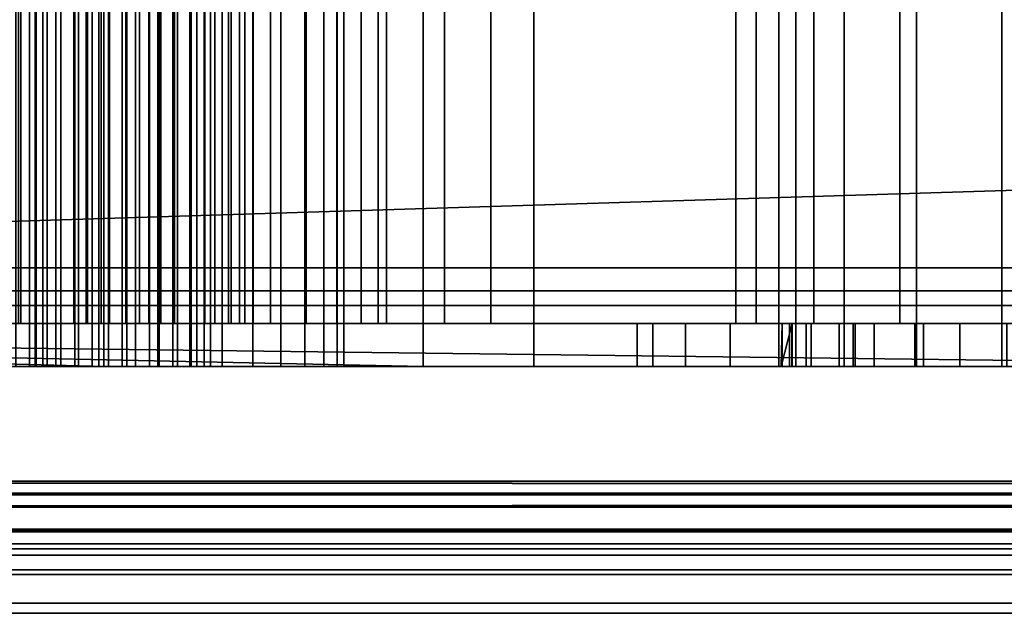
# Model space of a CAD drawing. Header units: millimetres. Extents: x -603 to 3703, y -121 to 193.
# Tile 347 of 656: x 1061 to 1084, y -33 to -19. Entities that reach past the tile are written whole.
import ezdxf

# ---------------------------------------------------------------- set-up
doc = ezdxf.new("R2010")
doc.units = ezdxf.units.MM
doc.layers.add('152', color=7, linetype='Continuous', true_color=0xffffff)

# ---------------------------------------------------------------- blocks, each defined once
blk = doc.blocks.new('UG_SURFACE_061')
at = {"layer": '152', "color": 35, "linetype": 'Continuous', "lineweight": 35}
for points in [[(1029, -34, 2019), (1971, -34, 2019), (1971, 0, 2019), (1029, 0, 2019)], [(1029, -34), (1029, -2), (1971, -2), (1971, -34)]]:
    blk.add_3dface(points, dxfattribs=at)
blk = doc.blocks.new('UG_SURFACE_062')
at = {"layer": '152', "color": 252, "linetype": 'Continuous', "lineweight": 35}
for points in [[(1063, -11.75, 1756.9), (1063, -27.25, 1756.9), (1034.7, -26.5, 1756.9), (1034.7, -12.5, 1756.9)], [(1034.7, -12.5, 1869.9), (1034.7, -26.5, 1869.9), (1063, -27.25, 1869.9), (1063, -11.75, 1869.9)], [(1063, -11.75, 266.9), (1063, -27.25, 266.9), (1034.7, -26.5, 266.9), (1034.7, -12.5, 266.9)], [(1070.425, -27.25, 967), (1034.7, -26.5, 967), (1034.7, -12.5, 967), (1070.425, -11.75, 967)], [(1034.7, -12.5, 379.9), (1034.7, -26.5, 379.9), (1063, -27.25, 379.9), (1063, -11.75, 379.9)], [(1070.425, -11.75, 1152), (1034.7, -12.5, 1152), (1034.7, -26.5, 1152), (1070.425, -27.25, 1152)], [(1095.6, -11.75, 1411), (1095.6, -27.25, 1411), (1034.7, -26.5, 1411), (1034.7, -12.5, 1411)], [(1091.1, -27.25, 1506.1), (1091.1, -11.75, 1506.1), (1042.3, -11.75, 1506.1), (1042.3, -27.25, 1506.1)], [(1061.272, -27.25, 985.577), (1061.272, -11.75, 985.577), (1059.943, -11.75, 986.168), (1059.943, -27.25, 986.168)], [(1060.258, -27.25, 1092.197), (1060.258, -11.75, 1092.197), (1061.681, -11.75, 1092.5), (1061.681, -27.25, 1092.5)], [(1060.576, -27.25, 992.197), (1060.576, -11.75, 992.197), (1062, -11.75, 992.5), (1062, -27.25, 992.5)], [(1062.409, -27.25, 1085.577), (1062.409, -11.75, 1085.577), (1060.953, -11.75, 1085.577), (1060.953, -27.25, 1085.577)], [(1062.728, -27.25, 985.577), (1062.728, -11.75, 985.577), (1061.272, -11.75, 985.577), (1061.272, -27.25, 985.577)], [(1061.4, -27.25, 1433), (1061.42, -27.25, 1432.624), (1061.42, -11.75, 1432.624), (1061.4, -11.75, 1433)], [(1061.4, -11.75, 1433), (1061.576, -11.75, 1434.112), (1061.576, -27.25, 1434.112), (1061.4, -27.25, 1433)], [(1061.882, -27.25, 1431.2), (1061.882, -11.75, 1431.2), (1061.42, -11.75, 1432.624), (1061.42, -27.25, 1432.624)], [(1061.576, -27.25, 1434.112), (1061.576, -11.75, 1434.112), (1062.325, -11.75, 1435.409), (1062.325, -27.25, 1435.409)], [(1061.681, -27.25, 1092.5), (1061.681, -11.75, 1092.5), (1063.105, -11.75, 1092.197), (1063.105, -27.25, 1092.197)], [(1062.884, -27.25, 1430.088), (1062.884, -11.75, 1430.088), (1061.882, -11.75, 1431.2), (1061.882, -27.25, 1431.2)], [(1062, -27.25, 992.5), (1062, -11.75, 992.5), (1063.424, -11.75, 992.197), (1063.424, -27.25, 992.197)], [(1062.325, -27.25, 1435.409), (1062.325, -11.75, 1435.409), (1063.536, -11.75, 1436.289), (1063.536, -27.25, 1436.289)], [(1063.738, -27.25, 1086.168), (1063.738, -11.75, 1086.168), (1062.409, -11.75, 1085.577), (1062.409, -27.25, 1085.577)], [(1064.057, -27.25, 986.168), (1064.057, -11.75, 986.168), (1062.728, -11.75, 985.577), (1062.728, -27.25, 985.577)], [(1064.252, -27.25, 1429.479), (1064.252, -11.75, 1429.479), (1062.884, -11.75, 1430.088), (1062.884, -27.25, 1430.088)], [(1063, -27.25, 1756.9), (1063, -11.75, 1756.9), (1073, -11.75, 1766.9), (1073, -27.25, 1766.9)], [(1073, -27.25, 1859.9), (1073, -11.75, 1859.9), (1063, -11.75, 1869.9), (1063, -27.25, 1869.9)], [(1063, -27.25, 266.9), (1063, -11.75, 266.9), (1073, -11.75, 276.9), (1073, -27.25, 276.9)], [(1073, -27.25, 369.9), (1073, -11.75, 369.9), (1063, -11.75, 379.9), (1063, -27.25, 379.9)], [(1063.105, -27.25, 1092.197), (1063.105, -11.75, 1092.197), (1064.282, -11.75, 1091.342), (1064.282, -27.25, 1091.342)], [(1063.424, -27.25, 992.197), (1063.424, -11.75, 992.197), (1064.601, -11.75, 991.342), (1064.601, -27.25, 991.342)], [(1063.536, -27.25, 1436.289), (1063.536, -11.75, 1436.289), (1065, -11.75, 1436.6), (1065, -27.25, 1436.6)], [(1064.712, -27.25, 1087.25), (1064.712, -11.75, 1087.25), (1063.738, -11.75, 1086.168), (1063.738, -27.25, 1086.168)], [(1065.031, -27.25, 987.25), (1065.031, -11.75, 987.25), (1064.057, -11.75, 986.168), (1064.057, -27.25, 986.168)], [(1065.748, -27.25, 1429.479), (1065.748, -11.75, 1429.479), (1064.252, -11.75, 1429.479), (1064.252, -27.25, 1429.479)], [(1064.282, -27.25, 1091.342), (1064.282, -11.75, 1091.342), (1065.01, -11.75, 1090.082), (1065.01, -27.25, 1090.082)], [(1064.601, -27.25, 991.342), (1064.601, -11.75, 991.342), (1065.329, -11.75, 990.082), (1065.329, -27.25, 990.082)], [(1065.162, -27.25, 1088.634), (1065.162, -11.75, 1088.634), (1064.712, -11.75, 1087.25), (1064.712, -27.25, 1087.25)], [(1065, -27.25, 1436.6), (1065, -11.75, 1436.6), (1066.464, -11.75, 1436.289), (1066.464, -27.25, 1436.289)], [(1065.01, -27.25, 1090.082), (1065.01, -11.75, 1090.082), (1065.162, -11.75, 1088.634), (1065.162, -27.25, 1088.634)], [(1065.481, -27.25, 988.634), (1065.481, -11.75, 988.634), (1065.031, -11.75, 987.25), (1065.031, -27.25, 987.25)], [(1065.329, -27.25, 990.082), (1065.329, -11.75, 990.082), (1065.481, -11.75, 988.634), (1065.481, -27.25, 988.634)], [(1067.116, -27.25, 1430.088), (1067.116, -11.75, 1430.088), (1065.748, -11.75, 1429.479), (1065.748, -27.25, 1429.479)], [(1066.464, -27.25, 1436.289), (1066.464, -11.75, 1436.289), (1067.675, -11.75, 1435.409), (1067.675, -27.25, 1435.409)], [(1068.118, -27.25, 1431.2), (1068.118, -11.75, 1431.2), (1067.116, -11.75, 1430.088), (1067.116, -27.25, 1430.088)], [(1067.675, -27.25, 1435.409), (1067.675, -11.75, 1435.409), (1068.424, -11.75, 1434.112), (1068.424, -27.25, 1434.112)], [(1068.58, -27.25, 1432.624), (1068.58, -11.75, 1432.624), (1068.118, -11.75, 1431.2), (1068.118, -27.25, 1431.2)], [(1068.424, -27.25, 1434.112), (1068.424, -11.75, 1434.112), (1068.58, -11.75, 1432.624), (1068.58, -27.25, 1432.624)], [(1070.425, -11.75, 967), (1090.5, -11.75, 967), (1090.5, -27.25, 967), (1070.425, -27.25, 967)], [(1070.425, -27.25, 1152), (1078.7, -27.25, 1152), (1078.7, -11.75, 1152), (1070.425, -11.75, 1152)], [(1073, -27.25, 1766.9), (1073, -11.75, 1766.9), (1073, -11.75, 1859.9), (1073, -27.25, 1859.9)], [(1073, -27.25, 276.9), (1073, -11.75, 276.9), (1073, -11.75, 369.9), (1073, -27.25, 369.9)], [(1078.7, -27.25, 1132), (1078.7, -11.75, 1132), (1078.7, -11.75, 1152), (1078.7, -27.25, 1152)], [(1079.095, -27.25, 1130.013), (1079.095, -11.75, 1130.013), (1078.7, -11.75, 1132), (1078.7, -27.25, 1132)], [(1080.218, -27.25, 1128.328), (1080.218, -11.75, 1128.328), (1079.095, -11.75, 1130.013), (1079.095, -27.25, 1130.013)], [(1081.901, -27.25, 1127.2), (1081.901, -11.75, 1127.2), (1080.218, -11.75, 1128.328), (1080.218, -27.25, 1128.328)], [(1083.887, -27.25, 1126.8), (1083.887, -11.75, 1126.8), (1081.901, -11.75, 1127.2), (1081.901, -27.25, 1127.2)], [(1085.875, -27.25, 1127.19), (1085.875, -11.75, 1127.19), (1083.887, -11.75, 1126.8), (1083.887, -27.25, 1126.8)], [(1095.186, -26.25, 1412), (1095.186, -12.75, 1412), (1030, -12.75, 1412), (1030, -26.25, 1412)], [(1070.925, -12.75, 968), (1030, -12.75, 968), (1030, -26.25, 968), (1070.925, -26.25, 968)], [(1070.925, -26.25, 1151), (1030, -26.25, 1151), (1030, -12.75, 1151), (1070.925, -12.75, 1151)], [(1034.7, -12.75, 1757.9), (1034.7, -26.25, 1757.9), (1062.586, -26.25, 1757.9), (1062.586, -12.75, 1757.9)], [(1034.7, -26.25, 1868.9), (1034.7, -12.75, 1868.9), (1062.586, -12.75, 1868.9), (1062.586, -26.25, 1868.9)], [(1034.7, -26.25, 267.9), (1062.586, -26.25, 267.9), (1062.586, -12.75, 267.9), (1034.7, -12.75, 267.9)], [(1034.7, -12.75, 378.9), (1062.586, -12.75, 378.9), (1062.586, -26.25, 378.9), (1034.7, -26.25, 378.9)], [(1043.3, -26.25, 1505.1), (1043.3, -12.75, 1505.1), (1090.1, -12.75, 1505.1), (1090.1, -26.25, 1505.1)], [(1059.355, -26.25, 985.359), (1059.355, -12.75, 985.359), (1061.064, -12.75, 984.598), (1061.064, -26.25, 984.598)], [(1061.681, -26.25, 1093.5), (1061.681, -12.75, 1093.5), (1059.851, -12.75, 1093.111), (1059.851, -26.25, 1093.111)], [(1062, -26.25, 993.5), (1062, -12.75, 993.5), (1060.17, -12.75, 993.111), (1060.17, -26.25, 993.111)], [(1061.581, -26.25, 1436.078), (1061.581, -12.75, 1436.078), (1060.625, -12.75, 1434.421), (1060.625, -26.25, 1434.421)], [(1060.745, -26.25, 1084.598), (1060.745, -12.75, 1084.598), (1062.617, -12.75, 1084.598), (1062.617, -26.25, 1084.598)], [(1061.016, -26.25, 1430.7), (1061.016, -12.75, 1430.7), (1062.296, -12.75, 1429.278), (1062.296, -26.25, 1429.278)], [(1061.064, -26.25, 984.598), (1061.064, -12.75, 984.598), (1062.936, -12.75, 984.598), (1062.936, -26.25, 984.598)], [(1063.129, -26.25, 1437.202), (1063.129, -12.75, 1437.202), (1061.581, -12.75, 1436.078), (1061.581, -26.25, 1436.078)], [(1063.511, -26.25, 1093.111), (1063.511, -12.75, 1093.111), (1061.681, -12.75, 1093.5), (1061.681, -26.25, 1093.5)], [(1063.83, -26.25, 993.111), (1063.83, -12.75, 993.111), (1062, -12.75, 993.5), (1062, -26.25, 993.5)], [(1062.296, -26.25, 1429.278), (1062.296, -12.75, 1429.278), (1064.044, -12.75, 1428.501), (1064.044, -26.25, 1428.501)], [(1072, -26.25, 1767.314), (1072, -12.75, 1767.314), (1062.586, -12.75, 1757.9), (1062.586, -26.25, 1757.9)], [(1062.586, -26.25, 1868.9), (1062.586, -12.75, 1868.9), (1072, -12.75, 1859.486), (1072, -26.25, 1859.486)], [(1072, -26.25, 277.314), (1072, -12.75, 277.314), (1062.586, -12.75, 267.9), (1062.586, -26.25, 267.9)], [(1062.586, -26.25, 378.9), (1062.586, -12.75, 378.9), (1072, -12.75, 369.486), (1072, -26.25, 369.486)], [(1062.617, -26.25, 1084.598), (1062.617, -12.75, 1084.598), (1064.326, -12.75, 1085.359), (1064.326, -26.25, 1085.359)], [(1062.936, -26.25, 984.598), (1062.936, -12.75, 984.598), (1064.645, -12.75, 985.359), (1064.645, -26.25, 985.359)], [(1065, -26.25, 1437.6), (1065, -12.75, 1437.6), (1063.129, -12.75, 1437.202), (1063.129, -26.25, 1437.202)], [(1065.025, -26.25, 1092.011), (1065.025, -12.75, 1092.011), (1063.511, -12.75, 1093.111), (1063.511, -26.25, 1093.111)], [(1065.344, -26.25, 992.011), (1065.344, -12.75, 992.011), (1063.83, -12.75, 993.111), (1063.83, -26.25, 993.111)], [(1064.044, -26.25, 1428.501), (1064.044, -12.75, 1428.501), (1065.956, -12.75, 1428.501), (1065.956, -26.25, 1428.501)], [(1064.326, -26.25, 1085.359), (1064.326, -12.75, 1085.359), (1065.578, -12.75, 1086.75), (1065.578, -26.25, 1086.75)], [(1064.645, -26.25, 985.359), (1064.645, -12.75, 985.359), (1065.897, -12.75, 986.75), (1065.897, -26.25, 986.75)], [(1066.871, -26.25, 1437.202), (1066.871, -12.75, 1437.202), (1065, -12.75, 1437.6), (1065, -26.25, 1437.6)], [(1065.961, -26.25, 1090.391), (1065.961, -12.75, 1090.391), (1065.025, -12.75, 1092.011), (1065.025, -26.25, 1092.011)], [(1066.28, -26.25, 990.391), (1066.28, -12.75, 990.391), (1065.344, -12.75, 992.011), (1065.344, -26.25, 992.011)], [(1065.578, -26.25, 1086.75), (1065.578, -12.75, 1086.75), (1066.156, -12.75, 1088.53), (1066.156, -26.25, 1088.53)], [(1065.897, -26.25, 986.75), (1065.897, -12.75, 986.75), (1066.475, -12.75, 988.53), (1066.475, -26.25, 988.53)], [(1065.956, -26.25, 1428.501), (1065.956, -12.75, 1428.501), (1067.704, -12.75, 1429.278), (1067.704, -26.25, 1429.278)], [(1066.156, -26.25, 1088.53), (1066.156, -12.75, 1088.53), (1065.961, -12.75, 1090.391), (1065.961, -26.25, 1090.391)], [(1066.475, -26.25, 988.53), (1066.475, -12.75, 988.53), (1066.28, -12.75, 990.391), (1066.28, -26.25, 990.391)], [(1068.419, -26.25, 1436.078), (1068.419, -12.75, 1436.078), (1066.871, -12.75, 1437.202), (1066.871, -26.25, 1437.202)], [(1067.704, -26.25, 1429.278), (1067.704, -12.75, 1429.278), (1068.984, -12.75, 1430.7), (1068.984, -26.25, 1430.7)], [(1069.375, -26.25, 1434.421), (1069.375, -12.75, 1434.421), (1068.419, -12.75, 1436.078), (1068.419, -26.25, 1436.078)], [(1068.984, -26.25, 1430.7), (1068.984, -12.75, 1430.7), (1069.575, -12.75, 1432.519), (1069.575, -26.25, 1432.519)], [(1069.575, -26.25, 1432.519), (1069.575, -12.75, 1432.519), (1069.375, -12.75, 1434.421), (1069.375, -26.25, 1434.421)], [(1070.925, -26.25, 968), (1090.086, -26.25, 968), (1090.086, -12.75, 968), (1070.925, -12.75, 968)], [(1070.925, -12.75, 1151), (1077.7, -12.75, 1151), (1077.7, -26.25, 1151), (1070.925, -26.25, 1151)], [(1072, -26.25, 1859.486), (1072, -12.75, 1859.486), (1072, -12.75, 1767.314), (1072, -26.25, 1767.314)], [(1072, -26.25, 369.486), (1072, -12.75, 369.486), (1072, -12.75, 277.314), (1072, -26.25, 277.314)], [(1077.7, -26.25, 1151), (1077.7, -12.75, 1151), (1077.7, -12.75, 1132), (1077.7, -26.25, 1132)], [(1077.7, -26.25, 1132), (1077.7, -12.75, 1132), (1078.17, -12.75, 1129.631), (1078.17, -26.25, 1129.631)], [(1078.17, -26.25, 1129.631), (1078.17, -12.75, 1129.631), (1079.51, -12.75, 1127.621), (1079.51, -26.25, 1127.621)], [(1079.51, -26.25, 1127.621), (1079.51, -12.75, 1127.621), (1081.517, -12.75, 1126.276), (1081.517, -26.25, 1126.276)], [(1081.517, -26.25, 1126.276), (1081.517, -12.75, 1126.276), (1083.884, -12.75, 1125.8), (1083.884, -26.25, 1125.8)], [(1083.884, -26.25, 1125.8), (1083.884, -12.75, 1125.8), (1086.255, -12.75, 1126.265), (1086.255, -26.25, 1126.265)], [(1030, -26.25, 1412), (1064.044, -26.25, 1428.501), (1065.956, -26.25, 1428.501), (1080.427, -26.25, 1417.427)], [(1080.427, -26.25, 1417.427), (1082.066, -26.25, 1416.331), (1030, -26.25, 1412)], [(1082.066, -26.25, 1416.331), (1084, -26.25, 1415.947), (1095.186, -26.25, 1412), (1030, -26.25, 1412)], [(1030, -26.25, 1503.6), (1043.3, -26.25, 1503.6), (1065, -26.25, 1437.6), (1063.129, -26.25, 1437.202)], [(1030, -26.25, 1412), (1062.296, -26.25, 1429.278), (1064.044, -26.25, 1428.501)], [(1063.129, -26.25, 1437.202), (1061.581, -26.25, 1436.078), (1030, -26.25, 1503.6)], [(1061.581, -26.25, 1436.078), (1060.625, -26.25, 1434.421), (1030, -26.25, 1503.6)], [(1061.016, -26.25, 1430.7), (1062.296, -26.25, 1429.278), (1030, -26.25, 1412)], [(1070.925, -26.25, 968), (1030, -26.25, 968), (1059.355, -26.25, 985.359), (1061.064, -26.25, 984.598)], [(1030, -26.25, 1033.95), (1070.925, -26.25, 1033.95), (1062, -26.25, 993.5), (1060.17, -26.25, 993.111)], [(1070.925, -26.25, 1033.95), (1030, -26.25, 1033.95), (1060.745, -26.25, 1084.598), (1062.617, -26.25, 1084.598)], [(1030, -26.25, 1151), (1070.925, -26.25, 1151), (1061.681, -26.25, 1093.5), (1059.851, -26.25, 1093.111)], [(1034.7, -26.25, 1757.9), (1062.586, -26.25, 1868.9), (1072, -26.25, 1859.486), (1072, -26.25, 1767.314)], [(1034.7, -26.25, 1757.9), (1034.7, -26.25, 1868.9), (1062.586, -26.25, 1868.9)], [(1072, -26.25, 1767.314), (1062.586, -26.25, 1757.9), (1034.7, -26.25, 1757.9)], [(1034.7, -26.25, 267.9), (1062.586, -26.25, 378.9), (1072, -26.25, 369.486), (1072, -26.25, 277.314)], [(1034.7, -26.25, 267.9), (1034.7, -26.25, 378.9), (1062.586, -26.25, 378.9)], [(1072, -26.25, 277.314), (1062.586, -26.25, 267.9), (1034.7, -26.25, 267.9)], [(1043.3, -26.25, 1505.1), (1080.476, -26.25, 1448.9), (1077.563, -26.25, 1446.778)], [(1065, -26.25, 1437.6), (1043.3, -26.25, 1505.1), (1075.767, -26.25, 1443.655), (1075.4, -26.25, 1440.07)], [(1043.3, -26.25, 1505.1), (1090.1, -26.25, 1505.1), (1084, -26.25, 1449.65), (1080.476, -26.25, 1448.9)], [(1077.563, -26.25, 1446.778), (1075.767, -26.25, 1443.655), (1043.3, -26.25, 1505.1)], [(1043.3, -26.25, 1503.6), (1043.3, -26.25, 1505.1), (1065, -26.25, 1437.6)], [(1070.925, -26.25, 968), (1061.064, -26.25, 984.598), (1062.936, -26.25, 984.598)], [(1063.511, -26.25, 1093.111), (1061.681, -26.25, 1093.5), (1070.925, -26.25, 1151)], [(1063.83, -26.25, 993.111), (1062, -26.25, 993.5), (1070.925, -26.25, 1033.95)], [(1070.925, -26.25, 1033.95), (1062.617, -26.25, 1084.598), (1064.326, -26.25, 1085.359)], [(1062.936, -26.25, 984.598), (1064.645, -26.25, 985.359), (1070.925, -26.25, 968)], [(1065.025, -26.25, 1092.011), (1063.511, -26.25, 1093.111), (1070.925, -26.25, 1151)], [(1070.925, -26.25, 1033.95), (1065.344, -26.25, 992.011), (1063.83, -26.25, 993.111)], [(1064.326, -26.25, 1085.359), (1065.578, -26.25, 1086.75), (1070.925, -26.25, 1033.95)], [(1070.925, -26.25, 968), (1064.645, -26.25, 985.359), (1065.897, -26.25, 986.75)], [(1066.871, -26.25, 1437.202), (1065, -26.25, 1437.6), (1075.4, -26.25, 1440.07)], [(1070.925, -26.25, 1151), (1065.961, -26.25, 1090.391), (1065.025, -26.25, 1092.011)], [(1066.28, -26.25, 990.391), (1065.344, -26.25, 992.011), (1070.925, -26.25, 1033.95)], [(1065.578, -26.25, 1086.75), (1066.156, -26.25, 1088.53), (1070.925, -26.25, 1033.95)], [(1065.897, -26.25, 986.75), (1066.475, -26.25, 988.53), (1070.925, -26.25, 968)], [(1065.956, -26.25, 1428.501), (1067.704, -26.25, 1429.278), (1080.427, -26.25, 1417.427)], [(1066.156, -26.25, 1088.53), (1065.961, -26.25, 1090.391), (1070.925, -26.25, 1151)], [(1070.925, -26.25, 1151), (1070.925, -26.25, 1033.95), (1066.156, -26.25, 1088.53)], [(1070.925, -26.25, 1033.95), (1070.925, -26.25, 968), (1066.475, -26.25, 988.53), (1066.28, -26.25, 990.391)], [(1075.4, -26.25, 1440.07), (1068.419, -26.25, 1436.078), (1066.871, -26.25, 1437.202)], [(1067.704, -26.25, 1429.278), (1068.984, -26.25, 1430.7), (1078.947, -26.25, 1421), (1079.331, -26.25, 1419.066)], [(1079.331, -26.25, 1419.066), (1080.427, -26.25, 1417.427), (1067.704, -26.25, 1429.278)], [(1075.4, -26.25, 1440.07), (1076.525, -26.25, 1436.647), (1069.375, -26.25, 1434.421), (1068.419, -26.25, 1436.078)], [(1078.947, -26.25, 1421), (1068.984, -26.25, 1430.7), (1069.575, -26.25, 1432.519)], [(1076.525, -26.25, 1436.647), (1069.575, -26.25, 1432.519), (1069.375, -26.25, 1434.421)], [(1069.575, -26.25, 1432.519), (1076.525, -26.25, 1436.647), (1078.947, -26.25, 1433.98), (1078.947, -26.25, 1421)], [(1097.5, -26.25, 1033.95), (1070.925, -26.25, 1033.95), (1082.909, -26.25, 1062.365), (1085.092, -26.25, 1062.365)], [(1070.925, -26.25, 1033.95), (1080.914, -26.25, 1063.253), (1082.909, -26.25, 1062.365)], [(1070.925, -26.25, 1033.95), (1078.779, -26.25, 1066.951), (1079.453, -26.25, 1064.875)], [(1070.925, -26.25, 1033.95), (1079, -26.25, 1084), (1079.007, -26.25, 1069.122), (1078.779, -26.25, 1066.951)], [(1079.453, -26.25, 1064.875), (1080.914, -26.25, 1063.253), (1070.925, -26.25, 1033.95)], [(1070.925, -26.25, 1151), (1077.7, -26.25, 1151), (1077.7, -26.25, 1132)], [(1077.7, -26.25, 1132), (1078.17, -26.25, 1129.631), (1079, -26.25, 1094), (1070.925, -26.25, 1151)], [(1070.925, -26.25, 1033.95), (1070.925, -26.25, 1151), (1079, -26.25, 1094), (1079, -26.25, 1084)], [(1090.086, -26.25, 968), (1070.925, -26.25, 968), (1082.066, -26.25, 972.331), (1084, -26.25, 971.947)], [(1070.925, -26.25, 968), (1080.427, -26.25, 973.427), (1082.066, -26.25, 972.331)], [(1070.925, -26.25, 968), (1076.525, -26.25, 992.647), (1078.947, -26.25, 989.98), (1078.947, -26.25, 977)], [(1078.947, -26.25, 977), (1079.331, -26.25, 975.066), (1070.925, -26.25, 968)], [(1070.925, -26.25, 1033.95), (1080.476, -26.25, 1004.9), (1077.563, -26.25, 1002.779)], [(1079.331, -26.25, 975.066), (1080.427, -26.25, 973.427), (1070.925, -26.25, 968)], [(1070.925, -26.25, 968), (1070.925, -26.25, 1033.95), (1075.767, -26.25, 999.655), (1075.4, -26.25, 996.07)], [(1070.925, -26.25, 1033.95), (1084, -26.25, 1005.65), (1080.476, -26.25, 1004.9)], [(1077.563, -26.25, 1002.779), (1075.767, -26.25, 999.655), (1070.925, -26.25, 1033.95)], [(1075.4, -26.25, 996.07), (1076.525, -26.25, 992.647), (1070.925, -26.25, 968)], [(1087.524, -26.25, 1004.9), (1084, -26.25, 1005.65), (1070.925, -26.25, 1033.95), (1097.5, -26.25, 1033.95)], [(1075.4, -27.25, 1440.07), (1075.4, -26.25, 1440.07), (1075.767, -26.25, 1443.655), (1075.767, -27.25, 1443.655)], [(1076.525, -27.25, 1436.647), (1076.525, -26.25, 1436.647), (1075.4, -26.25, 1440.07), (1075.4, -27.25, 1440.07)], [(1075.4, -27.25, 996.07), (1075.4, -26.25, 996.07), (1075.767, -26.25, 999.655), (1075.767, -27.25, 999.655)], [(1076.525, -27.25, 992.647), (1076.525, -26.25, 992.647), (1075.4, -26.25, 996.07), (1075.4, -27.25, 996.07)], [(1075.767, -27.25, 1443.655), (1075.767, -26.25, 1443.655), (1077.563, -26.25, 1446.778), (1077.563, -27.25, 1446.778)], [(1075.767, -27.25, 999.655), (1075.767, -26.25, 999.655), (1077.563, -26.25, 1002.779), (1077.563, -27.25, 1002.779)], [(1078.947, -27.25, 1433.98), (1078.947, -26.25, 1433.98), (1076.525, -26.25, 1436.647), (1076.525, -27.25, 1436.647)], [(1078.947, -27.25, 989.98), (1078.947, -26.25, 989.98), (1076.525, -26.25, 992.647), (1076.525, -27.25, 992.647)], [(1077.563, -27.25, 1446.778), (1077.563, -26.25, 1446.778), (1080.476, -26.25, 1448.9), (1080.476, -27.25, 1448.9)], [(1077.563, -27.25, 1002.779), (1077.563, -26.25, 1002.779), (1080.476, -26.25, 1004.9), (1080.476, -27.25, 1004.9)], [(1078.17, -26.25, 1129.631), (1079.51, -26.25, 1127.621), (1079, -26.25, 1094)], [(1079.007, -26.25, 1069.122), (1079.007, -27.25, 1069.122), (1078.75, -27.25, 1067.5)], [(1078.75, -27.25, 1067.5), (1078.779, -26.25, 1066.951), (1079.007, -26.25, 1069.122)], [(1078.75, -27.25, 1067.5), (1078.779, -27.25, 1066.951), (1078.779, -26.25, 1066.951)], [(1079.453, -27.25, 1064.875), (1079.453, -26.25, 1064.875), (1078.779, -26.25, 1066.951), (1078.779, -27.25, 1066.951)], [(1078.947, -26.25, 1433.98), (1078.947, -27.25, 1433.98), (1078.947, -27.25, 1421), (1078.947, -26.25, 1421)], [(1079.331, -27.25, 1419.066), (1079.331, -26.25, 1419.066), (1078.947, -26.25, 1421), (1078.947, -27.25, 1421)], [(1078.947, -26.25, 989.98), (1078.947, -27.25, 989.98), (1078.947, -27.25, 977), (1078.947, -26.25, 977)], [(1079.331, -27.25, 975.066), (1079.331, -26.25, 975.066), (1078.947, -26.25, 977), (1078.947, -27.25, 977)], [(1089, -26.25, 1094), (1089, -27.25, 1094), (1079, -27.25, 1094), (1079, -26.25, 1094)], [(1079, -26.25, 1094), (1079, -27.25, 1094), (1079, -27.25, 1084), (1079, -26.25, 1084)], [(1079, -26.25, 1084), (1079, -27.25, 1084), (1089, -27.25, 1084), (1089, -26.25, 1084)], [(1079, -26.25, 1084), (1089, -26.25, 1084), (1084, -26.25, 1072.75), (1081.865, -26.25, 1072.296)], [(1081.865, -26.25, 1072.296), (1080.099, -26.25, 1071.013), (1079, -26.25, 1084)], [(1079, -26.25, 1094), (1081.517, -26.25, 1126.276), (1083.884, -26.25, 1125.8)], [(1080.099, -26.25, 1071.013), (1079.007, -26.25, 1069.122), (1079, -26.25, 1084)], [(1083.884, -26.25, 1125.8), (1086.255, -26.25, 1126.265), (1089, -26.25, 1094), (1079, -26.25, 1094)], [(1079.51, -26.25, 1127.621), (1081.517, -26.25, 1126.276), (1079, -26.25, 1094)], [(1079.007, -27.25, 1069.122), (1079.007, -26.25, 1069.122), (1080.099, -26.25, 1071.013), (1080.099, -27.25, 1071.013)], [(1080.427, -27.25, 1417.427), (1080.427, -26.25, 1417.427), (1079.331, -26.25, 1419.066), (1079.331, -27.25, 1419.066)], [(1080.427, -27.25, 973.427), (1080.427, -26.25, 973.427), (1079.331, -26.25, 975.066), (1079.331, -27.25, 975.066)], [(1080.914, -27.25, 1063.253), (1080.914, -26.25, 1063.253), (1079.453, -26.25, 1064.875), (1079.453, -27.25, 1064.875)], [(1080.099, -27.25, 1071.013), (1080.099, -26.25, 1071.013), (1081.865, -26.25, 1072.296), (1081.865, -27.25, 1072.296)], [(1082.066, -27.25, 1416.331), (1082.066, -26.25, 1416.331), (1080.427, -26.25, 1417.427), (1080.427, -27.25, 1417.427)], [(1082.066, -27.25, 972.331), (1082.066, -26.25, 972.331), (1080.427, -26.25, 973.427), (1080.427, -27.25, 973.427)], [(1080.476, -27.25, 1448.9), (1080.476, -26.25, 1448.9), (1084, -26.25, 1449.65), (1084, -27.25, 1449.65)], [(1080.476, -27.25, 1004.9), (1080.476, -26.25, 1004.9), (1084, -26.25, 1005.65), (1084, -27.25, 1005.65)], [(1082.909, -27.25, 1062.365), (1082.909, -26.25, 1062.365), (1080.914, -26.25, 1063.253), (1080.914, -27.25, 1063.253)], [(1081.865, -27.25, 1072.296), (1081.865, -26.25, 1072.296), (1084, -26.25, 1072.75), (1084, -27.25, 1072.75)], [(1084, -27.25, 1415.947), (1084, -26.25, 1415.947), (1082.066, -26.25, 1416.331), (1082.066, -27.25, 1416.331)], [(1084, -27.25, 971.947), (1084, -26.25, 971.947), (1082.066, -26.25, 972.331), (1082.066, -27.25, 972.331)], [(1085.092, -27.25, 1062.365), (1085.092, -26.25, 1062.365), (1082.909, -26.25, 1062.365), (1082.909, -27.25, 1062.365)], [(1063, -27.25, 1756.9), (1032, -27.25, 1756.9), (1032, -26.5, 1756.9), (1034.7, -26.5, 1756.9)], [(1034.7, -26.5, 1869.9), (1032, -26.5, 1869.9), (1032, -27.25, 1869.9), (1063, -27.25, 1869.9)], [(1063, -27.25, 266.9), (1032, -27.25, 266.9), (1032, -26.5, 266.9), (1034.7, -26.5, 266.9)], [(1070.425, -27.25, 967), (1032, -27.25, 967), (1032, -26.5, 967), (1034.7, -26.5, 967)], [(1034.7, -26.5, 379.9), (1032, -26.5, 379.9), (1032, -27.25, 379.9), (1063, -27.25, 379.9)], [(1034.7, -26.5, 1152), (1032, -26.5, 1152), (1032, -27.25, 1152), (1070.425, -27.25, 1152)], [(1095.6, -27.25, 1411), (1032, -27.25, 1411), (1032, -26.5, 1411), (1034.7, -26.5, 1411)], [(1032, -27.25, 1869.9), (1063, -27.25, 1756.9), (1073, -27.25, 1766.9)], [(1032, -27.25, 1869.9), (1032, -27.25, 1756.9), (1063, -27.25, 1756.9)], [(1073, -27.25, 1766.9), (1073, -27.25, 1859.9), (1063, -27.25, 1869.9), (1032, -27.25, 1869.9)], [(1063, -27.25, 379.9), (1032, -27.25, 266.9), (1063, -27.25, 266.9)], [(1063, -27.25, 379.9), (1032, -27.25, 379.9), (1032, -27.25, 266.9)], [(1032, -27.25, 1411), (1061.42, -27.25, 1432.624), (1061.4, -27.25, 1433)], [(1032, -27.25, 1411), (1082.066, -27.25, 1416.331), (1080.427, -27.25, 1417.427)], [(1032, -27.25, 1411), (1061.882, -27.25, 1431.2), (1061.42, -27.25, 1432.624)], [(1032, -27.25, 1411), (1095.6, -27.25, 1411), (1084, -27.25, 1415.947), (1082.066, -27.25, 1416.331)], [(1061.4, -27.25, 1433), (1061.576, -27.25, 1434.112), (1032, -27.25, 1411)], [(1080.427, -27.25, 1417.427), (1065.748, -27.25, 1429.479), (1064.252, -27.25, 1429.479), (1032, -27.25, 1411)], [(1061.576, -27.25, 1434.112), (1062.325, -27.25, 1435.409), (1091.1, -27.25, 1504.6), (1032, -27.25, 1411)], [(1064.252, -27.25, 1429.479), (1062.884, -27.25, 1430.088), (1032, -27.25, 1411)], [(1062.884, -27.25, 1430.088), (1061.882, -27.25, 1431.2), (1032, -27.25, 1411)], [(1032, -27.25, 1411), (1091.1, -27.25, 1504.6), (1042.3, -27.25, 1504.6)], [(1070.425, -27.25, 1033.95), (1032, -27.25, 1033.95), (1060.576, -27.25, 992.197), (1062, -27.25, 992.5)], [(1061.272, -27.25, 985.577), (1059.943, -27.25, 986.168), (1032, -27.25, 967), (1070.425, -27.25, 967)], [(1032, -27.25, 1033.95), (1070.425, -27.25, 1033.95), (1062.409, -27.25, 1085.577), (1060.953, -27.25, 1085.577)], [(1060.258, -27.25, 1092.197), (1061.681, -27.25, 1092.5), (1070.425, -27.25, 1152), (1032, -27.25, 1152)], [(1091.1, -27.25, 1504.6), (1091.1, -27.25, 1506.1), (1042.3, -27.25, 1506.1), (1042.3, -27.25, 1504.6)], [(1070.425, -27.25, 967), (1062.728, -27.25, 985.577), (1061.272, -27.25, 985.577)], [(1070.425, -27.25, 1152), (1061.681, -27.25, 1092.5), (1063.105, -27.25, 1092.197)], [(1062, -27.25, 992.5), (1063.424, -27.25, 992.197), (1070.425, -27.25, 1033.95)], [(1091.1, -27.25, 1504.6), (1062.325, -27.25, 1435.409), (1063.536, -27.25, 1436.289)], [(1063.738, -27.25, 1086.168), (1062.409, -27.25, 1085.577), (1070.425, -27.25, 1033.95)], [(1064.057, -27.25, 986.168), (1062.728, -27.25, 985.577), (1070.425, -27.25, 967)], [(1063, -27.25, 266.9), (1073, -27.25, 276.9), (1073, -27.25, 369.9), (1063, -27.25, 379.9)], [(1063.105, -27.25, 1092.197), (1064.282, -27.25, 1091.342), (1070.425, -27.25, 1152)], [(1070.425, -27.25, 1033.95), (1063.424, -27.25, 992.197), (1064.601, -27.25, 991.342)], [(1063.536, -27.25, 1436.289), (1075.767, -27.25, 1443.655), (1077.563, -27.25, 1446.778), (1091.1, -27.25, 1504.6)], [(1075.4, -27.25, 1440.07), (1063.536, -27.25, 1436.289), (1065, -27.25, 1436.6)], [(1075.4, -27.25, 1440.07), (1075.767, -27.25, 1443.655), (1063.536, -27.25, 1436.289)], [(1064.712, -27.25, 1087.25), (1063.738, -27.25, 1086.168), (1070.425, -27.25, 1033.95)], [(1065.031, -27.25, 987.25), (1064.057, -27.25, 986.168), (1070.425, -27.25, 967)], [(1064.282, -27.25, 1091.342), (1065.01, -27.25, 1090.082), (1070.425, -27.25, 1152)], [(1064.601, -27.25, 991.342), (1065.329, -27.25, 990.082), (1070.425, -27.25, 1033.95)], [(1070.425, -27.25, 1033.95), (1065.162, -27.25, 1088.634), (1064.712, -27.25, 1087.25)], [(1065, -27.25, 1436.6), (1076.525, -27.25, 1436.647), (1075.4, -27.25, 1440.07)], [(1076.525, -27.25, 1436.647), (1065, -27.25, 1436.6), (1066.464, -27.25, 1436.289)], [(1070.425, -27.25, 1152), (1065.01, -27.25, 1090.082), (1065.162, -27.25, 1088.634)], [(1070.425, -27.25, 967), (1065.481, -27.25, 988.634), (1065.031, -27.25, 987.25)], [(1065.162, -27.25, 1088.634), (1070.425, -27.25, 1033.95), (1070.425, -27.25, 1152)], [(1070.425, -27.25, 967), (1070.425, -27.25, 1033.95), (1065.329, -27.25, 990.082), (1065.481, -27.25, 988.634)], [(1067.116, -27.25, 1430.088), (1065.748, -27.25, 1429.479), (1080.427, -27.25, 1417.427)], [(1076.525, -27.25, 1436.647), (1066.464, -27.25, 1436.289), (1067.675, -27.25, 1435.409)], [(1067.116, -27.25, 1430.088), (1080.427, -27.25, 1417.427), (1079.331, -27.25, 1419.066)], [(1079.331, -27.25, 1419.066), (1078.947, -27.25, 1421), (1068.118, -27.25, 1431.2), (1067.116, -27.25, 1430.088)], [(1067.675, -27.25, 1435.409), (1068.424, -27.25, 1434.112), (1076.525, -27.25, 1436.647)], [(1068.58, -27.25, 1432.624), (1068.118, -27.25, 1431.2), (1078.947, -27.25, 1421), (1078.947, -27.25, 1433.98)], [(1078.947, -27.25, 1433.98), (1076.525, -27.25, 1436.647), (1068.424, -27.25, 1434.112), (1068.58, -27.25, 1432.624)], [(1070.425, -27.25, 1033.95), (1080.476, -27.25, 1004.9), (1084, -27.25, 1005.65)], [(1084, -27.25, 1005.65), (1087.524, -27.25, 1004.9), (1098.5, -27.25, 1033.95), (1070.425, -27.25, 1033.95)], [(1070.425, -27.25, 1033.95), (1075.767, -27.25, 999.655), (1077.563, -27.25, 1002.779)], [(1077.563, -27.25, 1002.779), (1080.476, -27.25, 1004.9), (1070.425, -27.25, 1033.95)], [(1070.425, -27.25, 967), (1076.525, -27.25, 992.647), (1075.4, -27.25, 996.07)], [(1070.425, -27.25, 967), (1079.331, -27.25, 975.066), (1078.947, -27.25, 977)], [(1075.4, -27.25, 996.07), (1075.767, -27.25, 999.655), (1070.425, -27.25, 1033.95), (1070.425, -27.25, 967)], [(1070.425, -27.25, 967), (1080.427, -27.25, 973.427), (1079.331, -27.25, 975.066)], [(1070.425, -27.25, 967), (1090.5, -27.25, 967), (1084, -27.25, 971.947), (1082.066, -27.25, 972.331)], [(1082.066, -27.25, 972.331), (1080.427, -27.25, 973.427), (1070.425, -27.25, 967)], [(1078.947, -27.25, 977), (1078.947, -27.25, 989.98), (1076.525, -27.25, 992.647), (1070.425, -27.25, 967)], [(1070.425, -27.25, 1152), (1079, -27.25, 1094), (1079.095, -27.25, 1130.013), (1078.7, -27.25, 1132)], [(1070.425, -27.25, 1033.95), (1078.779, -27.25, 1066.951), (1078.75, -27.25, 1067.5)], [(1078.75, -27.25, 1067.5), (1079, -27.25, 1084), (1070.425, -27.25, 1033.95)], [(1070.425, -27.25, 1033.95), (1079.453, -27.25, 1064.875), (1078.779, -27.25, 1066.951)], [(1078.7, -27.25, 1132), (1078.7, -27.25, 1152), (1070.425, -27.25, 1152)], [(1070.425, -27.25, 1033.95), (1080.914, -27.25, 1063.253), (1079.453, -27.25, 1064.875)], [(1070.425, -27.25, 1033.95), (1098.5, -27.25, 1033.95), (1085.092, -27.25, 1062.365), (1082.909, -27.25, 1062.365)], [(1070.425, -27.25, 1152), (1070.425, -27.25, 1033.95), (1079, -27.25, 1084), (1079, -27.25, 1094)], [(1082.909, -27.25, 1062.365), (1080.914, -27.25, 1063.253), (1070.425, -27.25, 1033.95)], [(1077.563, -27.25, 1446.778), (1080.476, -27.25, 1448.9), (1091.1, -27.25, 1504.6)], [(1078.75, -27.25, 1067.5), (1079.007, -27.25, 1069.122), (1079, -27.25, 1084)], [(1079, -27.25, 1094), (1080.218, -27.25, 1128.328), (1079.095, -27.25, 1130.013)], [(1079, -27.25, 1094), (1081.901, -27.25, 1127.2), (1080.218, -27.25, 1128.328)], [(1079, -27.25, 1094), (1089, -27.25, 1094), (1085.875, -27.25, 1127.19), (1083.887, -27.25, 1126.8)], [(1083.887, -27.25, 1126.8), (1081.901, -27.25, 1127.2), (1079, -27.25, 1094)], [(1079, -27.25, 1084), (1079.007, -27.25, 1069.122), (1080.099, -27.25, 1071.013)], [(1080.099, -27.25, 1071.013), (1089, -27.25, 1084), (1079, -27.25, 1084)], [(1089, -27.25, 1084), (1080.099, -27.25, 1071.013), (1081.865, -27.25, 1072.296)], [(1091.1, -27.25, 1504.6), (1080.476, -27.25, 1448.9), (1084, -27.25, 1449.65)], [(1081.865, -27.25, 1072.296), (1084, -27.25, 1072.75), (1089, -27.25, 1084)]]:
    blk.add_3dface(points, dxfattribs=at)
blk = doc.blocks.new('UG_SURFACE_066')
at = {"layer": '152', "color": 252, "linetype": 'Continuous', "lineweight": 35}
for points in [[(1041, 4.014, -7.75), (1026, 4.014, -7.75), (1026, -24.953, -7.75), (1974, -24.953, -7.75)], [(1041, 4.014, -8.75), (1959, 4.014, -8.75), (1026, -24.953, -8.75)], [(1959, 4.014, -8.75), (1974, 4.014, -8.75), (1974, -24.953, -8.75), (1026, -24.953, -8.75)], [(1959, 4.014, -7.75), (1041, 4.014, -7.75), (1974, -24.953, -7.75)], [(1026, -25.835, -7.906), (1974, -25.835, -7.906), (1974, -24.953, -7.75), (1026, -24.953, -7.75)], [(1026, -24.953, -8.75), (1974, -24.953, -8.75), (1974, -25.493, -8.845), (1026, -25.493, -8.845)], [(1026, -25.493, -8.845), (1974, -25.493, -8.845), (1974, -31.644, -11.084), (1026, -31.644, -11.084)], [(1026, -31.986, -10.144), (1974, -31.986, -10.144), (1974, -25.835, -7.906), (1026, -25.835, -7.906)], [(1974, -31.644, -11.084), (1974, -31.986, -10.144), (1026, -31.986, -10.144), (1026, -31.644, -11.084)]]:
    blk.add_3dface(points, dxfattribs=at)
blk = doc.blocks.new('UG_SURFACE_094')
at = {"layer": '152', "color": 252, "linetype": 'Continuous', "lineweight": 35}
for points in [[(1023.5, -29.92, 2023.75), (1976.5, -29.92, 2023.75), (1976.5, 14.42, 2023.75), (1023.5, 14.42, 2023.75)], [(1025, -29.92, 2022.25), (1025, 14.42, 2022.25), (1975, 14.42, 2022.25), (1975, -29.92, 2022.25)], [(970, -18, 2077.25), (970, -29.92, 2077.25), (2030, -29.92, 2077.25), (2030, -18, 2077.25)], [(971.5, -18, 2075.75), (2028.5, -18, 2075.75), (2028.5, -29.92, 2075.75), (971.5, -29.92, 2075.75)], [(2029.941, -30.521, 2077.191), (970, -29.92, 2077.25), (970.059, -30.521, 2077.191)], [(2029.941, -30.521, 2077.191), (2030, -29.92, 2077.25), (970, -29.92, 2077.25)], [(971.53, -30.228, 2075.72), (971.5, -29.92, 2075.75), (2028.5, -29.92, 2075.75)], [(971.53, -30.228, 2075.72), (2028.5, -29.92, 2075.75), (2028.47, -30.228, 2075.72)], [(1976.53, -30.228, 2023.78), (1023.5, -29.92, 2023.75), (1023.47, -30.228, 2023.78)], [(1976.53, -30.228, 2023.78), (1976.5, -29.92, 2023.75), (1023.5, -29.92, 2023.75)], [(1024.941, -30.521, 2022.309), (1975, -29.92, 2022.25), (1975.059, -30.521, 2022.309)], [(1024.941, -30.521, 2022.309), (1025, -29.92, 2022.25), (1975, -29.92, 2022.25)], [(2028.47, -30.228, 2075.72), (2028.38, -30.525, 2075.63), (971.62, -30.525, 2075.63), (971.53, -30.228, 2075.72)], [(1023.47, -30.228, 2023.78), (1023.38, -30.525, 2023.87), (1976.62, -30.525, 2023.87)], [(1023.47, -30.228, 2023.78), (1976.62, -30.525, 2023.87), (1976.53, -30.228, 2023.78)], [(970.059, -30.521, 2077.191), (970.234, -31.099, 2077.016), (2029.766, -31.099, 2077.016), (2029.941, -30.521, 2077.191)], [(2028.037, -31.037, 2075.287), (971.963, -31.037, 2075.287), (971.62, -30.525, 2075.63), (2028.38, -30.525, 2075.63)], [(1976.62, -30.525, 2023.87), (1023.38, -30.525, 2023.87), (1023.037, -31.037, 2024.213), (1976.963, -31.037, 2024.213)], [(1975.059, -30.521, 2022.309), (1024.765, -31.099, 2022.485), (1024.941, -30.521, 2022.309)], [(1975.059, -30.521, 2022.309), (1975.235, -31.099, 2022.485), (1024.765, -31.099, 2022.485)], [(2029.766, -31.099, 2077.016), (970.234, -31.099, 2077.016), (970.902, -32.098, 2076.348), (2029.098, -32.098, 2076.348)], [(2027.525, -31.38, 2074.775), (972.475, -31.38, 2074.775), (971.963, -31.037, 2075.287), (2028.037, -31.037, 2075.287)], [(1976.963, -31.037, 2024.213), (1023.037, -31.037, 2024.213), (1022.525, -31.38, 2024.725), (1977.475, -31.38, 2024.725)], [(1975.902, -32.098, 2023.152), (1024.098, -32.098, 2023.152), (1024.765, -31.099, 2022.485), (1975.235, -31.099, 2022.485)], [(2026.92, -31.5, 2074.17), (973.08, -31.5, 2074.17), (972.475, -31.38, 2074.775), (2027.525, -31.38, 2074.775)], [(973.08, -31.5, 2074.17), (2026.92, -31.5, 2074.17), (1978.08, -31.5, 2025.33), (1021.92, -31.5, 2025.33)], [(1977.475, -31.38, 2024.725), (1022.525, -31.38, 2024.725), (1021.92, -31.5, 2025.33), (1978.08, -31.5, 2025.33)], [(2029.098, -32.098, 2076.348), (970.902, -32.098, 2076.348), (971.901, -32.766, 2075.349), (2028.099, -32.766, 2075.349)], [(1976.901, -32.766, 2024.151), (1023.099, -32.766, 2024.151), (1024.098, -32.098, 2023.152), (1975.902, -32.098, 2023.152)], [(2028.099, -32.766, 2075.349), (971.901, -32.766, 2075.349), (973.08, -33, 2074.17), (2026.92, -33, 2074.17)], [(1978.08, -33, 2025.33), (1021.92, -33, 2025.33), (1023.099, -32.766, 2024.151), (1976.901, -32.766, 2024.151)], [(973.08, -33, 2074.17), (1021.92, -33, 2025.33), (1978.08, -33, 2025.33), (2026.92, -33, 2074.17)]]:
    blk.add_3dface(points, dxfattribs=at)

msp = doc.modelspace()

# ---------------------------------------------------------------- linework, layer by layer
at = {"layer": '152', "color": 252, "linetype": 'Continuous', "lineweight": 35}
for p, q in [((1063, -11.75, 1756.9), (1063, -27.25, 1756.9)), ((1063, -11.75, 1869.9), (1063, -27.25, 1869.9)), ((1063, -11.75, 266.9), (1063, -27.25, 266.9)), ((1063, -11.75, 379.9), (1063, -27.25, 379.9)), ((1073, -11.75, 276.9), (1073, -27.25, 276.9)), ((1073, -11.75, 1859.9), (1073, -27.25, 1859.9)), ((1073, -11.75, 1766.9), (1073, -27.25, 1766.9)), ((1073, -11.75, 369.9), (1073, -27.25, 369.9)), ((1078.7, -11.75, 1132), (1078.7, -27.25, 1132)), ((1078.7, -11.75, 1152), (1078.7, -27.25, 1152)), ((1062.586, -12.75, 378.9), (1062.586, -26.25, 378.9)), ((1062.586, -12.75, 1757.9), (1062.586, -26.25, 1757.9)), ((1062.586, -12.75, 267.9), (1062.586, -26.25, 267.9)), ((1062.586, -12.75, 1868.9), (1062.586, -26.25, 1868.9)), ((1072, -12.75, 369.486), (1072, -26.25, 369.486)), ((1072, -12.75, 1859.486), (1072, -26.25, 1859.486)), ((1072, -12.75, 277.314), (1072, -26.25, 277.314)), ((1072, -12.75, 1767.314), (1072, -26.25, 1767.314)), ((1077.7, -12.75, 1132), (1077.7, -26.25, 1132)), ((1077.7, -12.75, 1151), (1077.7, -26.25, 1151)), ((1974, -24.953, -7.75), (1026, -24.953, -7.75)), ((1974, -24.953, -8.75), (1026, -24.953, -8.75)), ((1974, -25.493, -8.845), (1026, -25.493, -8.845)), ((1974, -25.835, -7.906), (1026, -25.835, -7.906)), ((1090.086, -26.25, 968), (1030, -26.25, 968)), ((1095.186, -26.25, 1412), (1030, -26.25, 1412)), ((1030, -26.25, 1151), (1077.7, -26.25, 1151)), ((1062.586, -26.25, 267.9), (1034.7, -26.25, 267.9)), ((1034.7, -26.25, 1868.9), (1062.586, -26.25, 1868.9)), ((1062.586, -26.25, 1757.9), (1034.7, -26.25, 1757.9)), ((1034.7, -26.25, 378.9), (1062.586, -26.25, 378.9)), ((1043.3, -26.25, 1505.1), (1090.1, -26.25, 1505.1)), ((1072, -26.25, 1767.314), (1062.586, -26.25, 1757.9)), ((1072, -26.25, 277.314), (1062.586, -26.25, 267.9)), ((1062.586, -26.25, 1868.9), (1072, -26.25, 1859.486)), ((1062.586, -26.25, 378.9), (1072, -26.25, 369.486)), ((1072, -26.25, 1859.486), (1072, -26.25, 1767.314)), ((1072, -26.25, 369.486), (1072, -26.25, 277.314)), ((1077.7, -26.25, 1151), (1077.7, -26.25, 1132)), ((1078.947, -26.25, 989.98), (1078.947, -27.25, 989.98)), ((1078.947, -26.25, 1421), (1078.947, -27.25, 1421)), ((1078.947, -26.25, 1433.98), (1078.947, -27.25, 1433.98)), ((1078.947, -26.25, 1433.98), (1078.947, -26.25, 1421)), ((1078.947, -26.25, 977), (1078.947, -27.25, 977)), ((1078.947, -26.25, 989.98), (1078.947, -26.25, 977)), ((1079, -26.25, 1084), (1089, -26.25, 1084)), ((1079, -26.25, 1094), (1079, -26.25, 1084)), ((1079, -26.25, 1094), (1079, -27.25, 1094)), ((1079, -26.25, 1084), (1079, -27.25, 1084)), ((1089, -26.25, 1094), (1079, -26.25, 1094)), ((1032, -27.25, 1869.9), (1063, -27.25, 1869.9)), ((1063, -27.25, 1756.9), (1032, -27.25, 1756.9)), ((1032, -27.25, 379.9), (1063, -27.25, 379.9)), ((1090.5, -27.25, 967), (1032, -27.25, 967)), ((1063, -27.25, 266.9), (1032, -27.25, 266.9)), ((1032, -27.25, 1152), (1078.7, -27.25, 1152)), ((1095.6, -27.25, 1411), (1032, -27.25, 1411)), ((1042.3, -27.25, 1506.1), (1091.1, -27.25, 1506.1)), ((1063, -27.25, 1869.9), (1073, -27.25, 1859.9)), ((1073, -27.25, 1766.9), (1063, -27.25, 1756.9)), ((1063, -27.25, 379.9), (1073, -27.25, 369.9)), ((1073, -27.25, 276.9), (1063, -27.25, 266.9)), ((1073, -27.25, 369.9), (1073, -27.25, 276.9)), ((1073, -27.25, 1859.9), (1073, -27.25, 1766.9)), ((1078.7, -27.25, 1152), (1078.7, -27.25, 1132)), ((1078.947, -27.25, 1433.98), (1078.947, -27.25, 1421)), ((1078.947, -27.25, 989.98), (1078.947, -27.25, 977)), ((1079, -27.25, 1084), (1089, -27.25, 1084)), ((1079, -27.25, 1094), (1079, -27.25, 1084)), ((1089, -27.25, 1094), (1079, -27.25, 1094)), ((2030, -29.92, 2077.25), (970, -29.92, 2077.25)), ((2028.5, -29.92, 2075.75), (971.5, -29.92, 2075.75)), ((1976.5, -29.92, 2023.75), (1023.5, -29.92, 2023.75)), ((1975, -29.92, 2022.25), (1025, -29.92, 2022.25)), ((2026.92, -31.5, 2074.17), (973.08, -31.5, 2074.17)), ((1978.08, -31.5, 2025.33), (1021.92, -31.5, 2025.33)), ((1974, -31.644, -11.084), (1026, -31.644, -11.084)), ((1974, -31.986, -10.144), (1026, -31.986, -10.144))]:
    msp.add_line(p, q, dxfattribs=at)
at = {"layer": '152', "color": 252, "linetype": 'Continuous', "lineweight": 35, "extrusion": (0, 1, 0)}
for centre, radius in [((-1061.681, 1089, -26.25), 4.5), ((-1062, 989, -26.25), 4.5), ((-1065, 1433, -26.25), 4.6), ((-1084, 1067.5, -26.25), 5.25), ((-1061.681, 1089, -27.25), 3.5), ((-1062, 989, -27.25), 3.5), ((-1065, 1433, -27.25), 3.6), ((-1084, 1067.5, -27.25), 5.25)]:
    msp.add_circle(centre, radius, dxfattribs=at)
at = {"layer": '152', "color": 252, "linetype": 'Continuous', "lineweight": 35, "extrusion": (0, -1, 0)}
for centre, radius, start, end in [((1084, 1441, 26.25), 8.65, 305.746, 234.254), ((1084, 997, 26.25), 8.65, 305.746, 234.254), ((1083.9, 1132, 26.25), 6.2, 180, 359.7133), ((1084, 1421, 26.25), 5.053, 180, 0), ((1084, 977, 26.25), 5.053, 180, 0), ((1084, 997, 27.25), 8.65, 305.746, 234.254), ((1084, 1441, 27.25), 8.65, 305.746, 234.254), ((1083.9, 1132, 27.25), 5.2, 180, 359.7133), ((1084, 1421, 27.25), 5.053, 180, 0), ((1084, 977, 27.25), 5.053, 180, 0)]:
    msp.add_arc(centre, radius, start, end, dxfattribs=at)

# ---------------------------------------------------------------- block references
at = {"layer": '152', "color": 252, "linetype": 'Continuous', "lineweight": 35}
for name in ['UG_SURFACE_066', 'UG_SURFACE_094', 'UG_SURFACE_062']:
    msp.add_blockref(name, (0, 0), dxfattribs=at)
at = {"layer": '152', "color": 35, "linetype": 'Continuous', "lineweight": 35}
msp.add_blockref('UG_SURFACE_061', (0, 0), dxfattribs=at)

doc.saveas('drawing.dxf')
